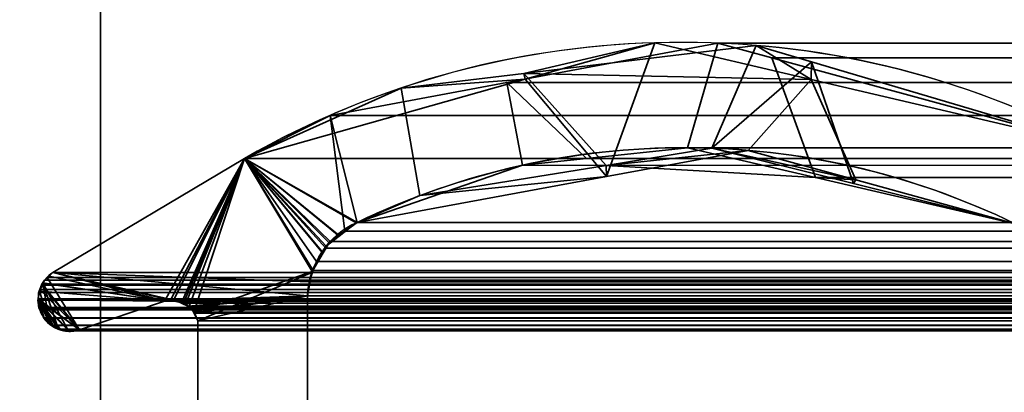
# Model space of a CAD drawing. Header units: millimetres. Extents: x -603 to 3703, y -115 to 249.
# Tile 367 of 656: x 1024.24 to 1033.47, y 10.96 to 14.46. Entities that reach past the tile are written whole.
import ezdxf

# ---------------------------------------------------------------- set-up
doc = ezdxf.new("R2010")
doc.units = ezdxf.units.MM
doc.layers.add('152', color=7, linetype='Continuous', true_color=0xffffff)

# ---------------------------------------------------------------- blocks, each defined once
blk = doc.blocks.new('UG_SURFACE_002')
at = {"layer": '152', "color": 252, "linetype": 'Continuous', "lineweight": 35}
for points in [[(2165, -13.3, 2212.25), (2165, 230.4, 2212.25), (835, 230.4, 2212.25), (835, -13.3, 2212.25)], [(985, -13.3, 2062.2499), (985, 230.4, 2062.2499), (2015.0001, 230.4, 2062.2499), (2015.0001, -13.3, 2062.2499)]]:
    blk.add_3dface(points, dxfattribs=at)
blk = doc.blocks.new('UG_SURFACE_105')
at = {"layer": '152', "color": 41, "linetype": 'Continuous', "lineweight": 35}
for points in [[(1029.5, 203.3, -5.75), (1029.5, 229.15, -5.75), (1041.35, 229.15, -5.75), (1041.35, 11.15, -5.75)], [(1041.35, 11.15, 2003.9001), (1041.35, 229.15, 2003.9001), (1029.5, 229.15, 2015.7499), (1029.5, 203.3, 2015.7499)], [(1036.9999, 19.5, -5.75), (1029.5, 203.3, -5.75), (1041.35, 11.15, -5.75)], [(1041.35, 11.15, 2003.9001), (1029.5, 203.3, 2015.7499), (1036.9999, 19.5, 2008.25)]]:
    blk.add_3dface(points, dxfattribs=at)
blk = doc.blocks.new('UG_SURFACE_144')
at = {"layer": '152', "color": 7, "linetype": 'Continuous', "lineweight": 35}
for points in [[(1028.9669, 13.9522, -7.75), (1030.192, 14.2393, 2015.058), (1031.657, 13.8955, 2013.593)], [(1028.9669, 13.9522, -7.75), (1028.978, 13.897, 2016.2721), (1030.192, 14.2393, 2015.058)], [(1031.657, 13.8955, 2013.593), (1031.1424, 14.2134, -7.75), (1028.9669, 13.9522, -7.75)], [(1028.9669, 13.9522, -7.75), (1031.1424, 14.2134, -7.75), (1030.7267, 13.2515, -7.75), (1029.7376, 13.0907, -7.75)], [(1029.7383, 12.9862, 2015.5118), (1030.192, 14.2393, 2015.058), (1028.978, 13.897, 2016.2721)], [(1029.7383, 12.9862, 2015.5118), (1031.0676, 13.231, 2014.1823), (1031.657, 13.8955, 2013.593), (1030.192, 14.2393, 2015.058)], [(1030.7267, 13.2515, -7.75), (1031.1424, 14.2134, -7.75), (1031.6603, 14.0599, -7.75)], [(1031.657, 13.8955, 2013.593), (1031.6603, 14.0599, -7.75), (1031.1424, 14.2134, -7.75)], [(1032.0545, 12.9202, -7.75), (1030.7267, 13.2515, -7.75), (1031.6603, 14.0599, -7.75)], [(1031.6603, 14.0599, -7.75), (1031.657, 13.8955, 2013.593), (1034.337, 13.2666, 2010.9129)], [(1034.337, 13.2666, 2010.9129), (1034.337, 13.2666, -7.75), (1031.6603, 14.0599, -7.75)], [(1031.6603, 14.0599, -7.75), (1034.337, 13.2666, -7.75), (1033.5678, 12.5427, -7.75), (1032.0545, 12.9202, -7.75)], [(1028.978, 13.897, 2016.2721), (1028.9669, 13.9522, -7.75), (1027.8159, 13.814, -7.75)], [(1029.7376, 13.0907, -7.75), (1027.9906, 12.8066, -7.75), (1027.8159, 13.814, -7.75), (1028.9669, 13.9522, -7.75)], [(1026.348, 13.1555, -7.75), (1026.348, 13.1555, 2018.9021), (1028.978, 13.897, 2016.2721)], [(1028.978, 13.897, 2016.2721), (1027.8159, 13.814, -7.75), (1026.348, 13.1555, -7.75)], [(1028.978, 13.897, 2016.2721), (1026.348, 13.1555, 2018.9021), (1027.405, 12.5565, 2017.8449), (1029.7383, 12.9862, 2015.5118)], [(1031.657, 13.8955, 2013.593), (1031.0676, 13.231, 2014.1823), (1032.0758, 12.9535, 2013.1743)], [(1032.0758, 12.9535, 2013.1743), (1033.5678, 12.5427, 2011.6823), (1034.337, 13.2666, 2010.9129), (1031.657, 13.8955, 2013.593)], [(1026.348, 13.1555, -7.75), (1027.8159, 13.814, -7.75), (1027.9906, 12.8066, -7.75), (1027.405, 12.5565, -7.75)], [(1029.7376, 13.0907, -7.75), (1030.7267, 13.2515, -7.75), (1032.0758, 12.9535, 2013.1743)], [(1032.0758, 12.9535, 2013.1743), (1031.0676, 13.231, 2014.1823), (1029.7376, 13.0907, -7.75)], [(1031.0676, 13.231, 2014.1823), (1029.7383, 12.9862, 2015.5118), (1029.7376, 13.0907, -7.75)], [(1030.7267, 13.2515, -7.75), (1032.0545, 12.9202, -7.75), (1032.0758, 12.9535, 2013.1743)], [(1025.6004, 11.8171, 2019.6495), (1026.348, 13.1555, 2018.9021), (1024.5554, 12.0875, 2020.6945), (1024.5168, 12.0506, 2020.7331)], [(1024.5554, 12.0875, 2020.6945), (1026.348, 13.1555, 2018.9021), (1026.348, 13.1555, -7.75), (1024.5554, 12.0875, -7.75)], [(1027.0861, 12.2703, -7.75), (1026.9794, 12.0884, -7.75), (1024.5554, 12.0875, -7.75), (1026.348, 13.1555, -7.75)], [(1025.6004, 11.8171, 2019.6495), (1025.6561, 11.826, 2019.594), (1026.348, 13.1555, 2018.9021)], [(1026.348, 13.1555, 2018.9021), (1025.6561, 11.826, 2019.594), (1025.6808, 11.8207, 2019.5692)], [(1026.348, 13.1555, 2018.9021), (1025.6808, 11.8207, 2019.5692), (1025.7604, 11.8037, 2019.4895)], [(1025.7604, 11.8037, 2019.4895), (1025.7775, 11.8, 2019.4726), (1026.348, 13.1555, 2018.9021)], [(1026.348, 13.1555, 2018.9021), (1025.7775, 11.8, 2019.4726), (1025.7958, 11.7898, 2019.4542)], [(1026.348, 13.1555, 2018.9021), (1025.7958, 11.7898, 2019.4542), (1025.8263, 11.7604, 2019.4237)], [(1025.8263, 11.7604, 2019.4237), (1025.8741, 11.7145, 2019.3758), (1026.348, 13.1555, 2018.9021)], [(1026.9816, 12.0946, 2018.2683), (1026.348, 13.1555, 2018.9021), (1025.8741, 11.7145, 2019.3758), (1025.8774, 11.7075, 2019.3727)], [(1026.348, 13.1555, -7.75), (1027.405, 12.5565, -7.75), (1027.2372, 12.4344, -7.75)], [(1026.348, 13.1555, -7.75), (1027.1413, 12.3646, -7.75), (1027.0861, 12.2703, -7.75)], [(1027.2372, 12.4344, -7.75), (1027.1413, 12.3646, -7.75), (1026.348, 13.1555, -7.75)], [(1026.348, 13.1555, 2018.9021), (1027.395, 12.552, 2017.8549), (1027.405, 12.5565, 2017.8449)], [(1026.348, 13.1555, 2018.9021), (1027.114, 12.3326, 2018.136), (1027.2355, 12.4275, 2018.0144)], [(1027.2355, 12.4275, 2018.0144), (1027.395, 12.552, 2017.8549), (1026.348, 13.1555, 2018.9021)], [(1026.348, 13.1555, 2018.9021), (1026.9816, 12.0946, 2018.2683), (1027.0796, 12.2708, 2018.1704)], [(1027.0796, 12.2708, 2018.1704), (1027.114, 12.3326, 2018.136), (1026.348, 13.1555, 2018.9021)], [(1027.9906, 12.8066, -7.75), (1029.7376, 13.0907, -7.75), (1029.7383, 12.9862, 2015.5118)], [(1029.7383, 12.9862, 2015.5118), (1027.405, 12.5565, 2017.8449), (1027.9906, 12.8066, -7.75)], [(1033.5678, 12.5427, 2011.6823), (1032.0758, 12.9535, 2013.1743), (1032.0545, 12.9202, -7.75)], [(1032.0545, 12.9202, -7.75), (1033.5678, 12.5427, -7.75), (1033.5678, 12.5427, 2011.6823)], [(1027.405, 12.5565, 2017.8449), (1027.405, 12.5565, -7.75), (1027.9906, 12.8066, -7.75)], [(1027.395, 12.552, 2017.8549), (1027.2355, 12.4275, 2018.0144), (1027.2372, 12.4344, -7.75)], [(1027.2372, 12.4344, -7.75), (1027.405, 12.5565, -7.75), (1027.405, 12.5565, 2017.8449)], [(1027.405, 12.5565, 2017.8449), (1027.395, 12.552, 2017.8549), (1027.2372, 12.4344, -7.75)], [(1027.0861, 12.2703, -7.75), (1027.1413, 12.3646, -7.75), (1027.114, 12.3326, 2018.136)], [(1027.2355, 12.4275, 2018.0144), (1027.114, 12.3326, 2018.136), (1027.1413, 12.3646, -7.75)], [(1027.1413, 12.3646, -7.75), (1027.2372, 12.4344, -7.75), (1027.2355, 12.4275, 2018.0144)], [(1026.979, 12.086, -7.75), (1026.9794, 12.0884, -7.75), (1027.0796, 12.2708, 2018.1704)], [(1027.0796, 12.2708, 2018.1704), (1026.9816, 12.0946, 2018.2683), (1026.979, 12.086, -7.75)], [(1026.9794, 12.0884, -7.75), (1027.0861, 12.2703, -7.75), (1027.0796, 12.2708, 2018.1704)], [(1027.114, 12.3326, 2018.136), (1027.0796, 12.2708, 2018.1704), (1027.0861, 12.2703, -7.75)], [(1024.5183, 12.052, -7.75), (1024.5168, 12.0506, 2020.7331), (1024.5554, 12.0875, 2020.6945)], [(1024.5554, 12.0875, 2020.6945), (1024.5554, 12.0875, -7.75), (1024.5183, 12.052, -7.75)], [(1024.5183, 12.052, -7.75), (1024.5554, 12.0875, -7.75), (1025.6004, 11.8171, -7.75)], [(1026.9794, 12.0884, -7.75), (1026.979, 12.086, -7.75), (1026.9384, 11.8663, -7.75), (1024.5554, 12.0875, -7.75)], [(1024.5554, 12.0875, -7.75), (1025.704, 11.8235, -7.75), (1025.6816, 11.8221, -7.75)], [(1024.5554, 12.0875, -7.75), (1026.9384, 11.8663, -7.75), (1025.704, 11.8235, -7.75)], [(1025.6816, 11.8221, -7.75), (1025.6004, 11.8171, -7.75), (1024.5554, 12.0875, -7.75)], [(1025.8774, 11.7075, 2019.3727), (1025.9112, 11.6334, 2019.3388), (1026.9799, 12.0856, 2018.27), (1026.9816, 12.0946, 2018.2683)], [(1026.9384, 11.8663, 2018.3115), (1026.9799, 12.0856, 2018.27), (1025.9112, 11.6334, 2019.3388)], [(1026.9384, 11.8663, -7.75), (1026.979, 12.086, -7.75), (1026.9799, 12.0856, 2018.27)], [(1026.9799, 12.0856, 2018.27), (1026.9384, 11.8663, 2018.3115), (1026.9384, 11.8663, -7.75)], [(1026.9816, 12.0946, 2018.2683), (1026.9799, 12.0856, 2018.27), (1026.979, 12.086, -7.75)], [(1024.4601, 11.9877, 2020.7899), (1024.4608, 11.9883, -7.75), (1024.428, 11.9101, -7.75)], [(1024.428, 11.9101, -7.75), (1024.4608, 11.9883, -7.75), (1024.5215, 11.6109, -7.75)], [(1024.5168, 12.0506, 2020.7331), (1024.4673, 12.0036, 2020.7827), (1024.4601, 11.9877, 2020.7899), (1025.6004, 11.8171, 2019.6495)], [(1024.4608, 11.9883, -7.75), (1024.4601, 11.9877, 2020.7899), (1024.4673, 12.0036, 2020.7827)], [(1025.6004, 11.8171, -7.75), (1024.4608, 11.9883, -7.75), (1024.4669, 12.0027, -7.75), (1024.5183, 12.052, -7.75)], [(1024.4673, 12.0036, 2020.7827), (1024.4669, 12.0027, -7.75), (1024.4608, 11.9883, -7.75)], [(1024.4608, 11.9883, -7.75), (1024.6043, 11.5606, -7.75), (1024.575, 11.5689, -7.75), (1024.5215, 11.6109, -7.75)], [(1024.4608, 11.9883, -7.75), (1025.6004, 11.8171, -7.75), (1024.8029, 11.5484, -7.75), (1024.6998, 11.5363, -7.75)], [(1024.6998, 11.5363, -7.75), (1024.6929, 11.5355, -7.75), (1024.6043, 11.5606, -7.75), (1024.4608, 11.9883, -7.75)], [(1024.5168, 12.0506, 2020.7331), (1024.5183, 12.052, -7.75), (1024.4669, 12.0027, -7.75)], [(1024.4669, 12.0027, -7.75), (1024.4673, 12.0036, 2020.7827), (1024.5168, 12.0506, 2020.7331)], [(1024.4251, 11.9111, 2020.8249), (1024.4242, 11.9091, 2020.8259), (1024.4153, 11.8302, 2020.8347), (1025.6004, 11.8171, 2019.6495)], [(1024.4204, 11.8303, -7.75), (1024.4153, 11.8302, 2020.8347), (1024.4242, 11.9091, 2020.8259)], [(1024.4203, 11.8916, -7.75), (1024.4242, 11.9091, 2020.8259), (1024.4251, 11.9111, 2020.8249)], [(1024.4251, 11.9111, 2020.8249), (1024.428, 11.9101, -7.75), (1024.4203, 11.8916, -7.75)], [(1024.5215, 11.6109, -7.75), (1024.4204, 11.8303, -7.75), (1024.4203, 11.8916, -7.75), (1024.428, 11.9101, -7.75)], [(1024.4242, 11.9091, 2020.8259), (1024.4203, 11.8916, -7.75), (1024.4204, 11.8303, -7.75)], [(1024.428, 11.9101, -7.75), (1024.4251, 11.9111, 2020.8249), (1024.4601, 11.9877, 2020.7899)], [(1025.6004, 11.8171, 2019.6495), (1024.4601, 11.9877, 2020.7899), (1024.4251, 11.9111, 2020.8249)], [(1024.428, 11.7445, 2020.822), (1024.4147, 11.8249, 2020.8354), (1024.4204, 11.8303, -7.75)], [(1024.4147, 11.8249, 2020.8354), (1024.4153, 11.8302, 2020.8347), (1024.4204, 11.8303, -7.75)], [(1024.4153, 11.8302, 2020.8347), (1024.4147, 11.8249, 2020.8354), (1024.428, 11.7445, 2020.822), (1024.4635, 11.6737, 2020.7865)], [(1024.4153, 11.8302, 2020.8347), (1024.7005, 11.5442, 2020.5495), (1024.7521, 11.5372, 2020.4978), (1024.8029, 11.5484, 2020.447)], [(1024.4153, 11.8302, 2020.8347), (1024.5216, 11.6138, 2020.7283), (1024.5675, 11.573, 2020.6826)], [(1024.4635, 11.6737, 2020.7865), (1024.5216, 11.6138, 2020.7283), (1024.4153, 11.8302, 2020.8347)], [(1024.4153, 11.8302, 2020.8347), (1024.6031, 11.5573, 2020.6468), (1024.7005, 11.5442, 2020.5495)], [(1024.5675, 11.573, 2020.6826), (1024.5982, 11.558, 2020.6518), (1024.6031, 11.5573, 2020.6468), (1024.4153, 11.8302, 2020.8347)], [(1024.8029, 11.5484, 2020.447), (1025.6004, 11.8171, 2019.6495), (1024.4153, 11.8302, 2020.8347)], [(1024.4204, 11.8303, -7.75), (1024.4205, 11.7742, -7.75), (1024.428, 11.7445, 2020.822)], [(1024.4204, 11.8303, -7.75), (1024.5215, 11.6109, -7.75), (1024.4887, 11.6366, -7.75), (1024.4671, 11.675, -7.75)], [(1024.4671, 11.675, -7.75), (1024.428, 11.7445, -7.75), (1024.4205, 11.7742, -7.75), (1024.4204, 11.8303, -7.75)], [(1025.6004, 11.8171, 2019.6495), (1024.8029, 11.5484, 2020.447), (1024.8029, 11.5484, -7.75), (1025.6004, 11.8171, -7.75)], [(1025.6808, 11.8207, 2019.5692), (1025.6561, 11.826, 2019.594), (1025.6004, 11.8171, -7.75)], [(1025.6561, 11.826, 2019.594), (1025.6004, 11.8171, 2019.6495), (1025.6004, 11.8171, -7.75)], [(1025.6004, 11.8171, -7.75), (1025.6816, 11.8221, -7.75), (1025.6808, 11.8207, 2019.5692)], [(1025.6808, 11.8207, 2019.5692), (1025.6816, 11.8221, -7.75), (1025.704, 11.8235, -7.75)], [(1025.7604, 11.8037, 2019.4895), (1025.6808, 11.8207, 2019.5692), (1025.704, 11.8235, -7.75)], [(1025.7595, 11.8038, -7.75), (1025.704, 11.8235, -7.75), (1026.9384, 11.8663, -7.75)], [(1025.704, 11.8235, -7.75), (1025.7595, 11.8038, -7.75), (1025.7604, 11.8037, 2019.4895)], [(1026.9384, 11.8663, -7.75), (1025.7913, 11.7925, -7.75), (1025.7595, 11.8038, -7.75)], [(1025.7958, 11.7898, 2019.4542), (1025.7595, 11.8038, -7.75), (1025.7913, 11.7925, -7.75)], [(1025.7958, 11.7898, 2019.4542), (1025.7775, 11.8, 2019.4726), (1025.7595, 11.8038, -7.75)], [(1025.7775, 11.8, 2019.4726), (1025.7604, 11.8037, 2019.4895), (1025.7595, 11.8038, -7.75)], [(1025.8254, 11.7618, -7.75), (1025.7913, 11.7925, -7.75), (1026.9384, 11.8663, -7.75)], [(1026.9384, 11.8663, -7.75), (1025.8675, 11.724, -7.75), (1025.8254, 11.7618, -7.75)], [(1025.8756, 11.7071, -7.75), (1025.8675, 11.724, -7.75), (1026.9384, 11.8663, -7.75)], [(1026.9384, 11.8663, -7.75), (1025.9112, 11.6334, -7.75), (1025.8756, 11.7071, -7.75)], [(1026.9384, 11.8663, -7.75), (1026.9384, 6.7187, -7.75), (1025.9112, 7.3541, -7.75), (1025.9112, 11.6334, -7.75)], [(1026.9384, 6.7187, 2018.3115), (1026.9384, 11.8663, 2018.3115), (1025.9112, 11.6334, 2019.3388), (1025.9112, 7.3541, 2019.3388)], [(1026.9384, 6.7187, -7.75), (1026.9384, 11.8663, -7.75), (1026.9384, 11.8663, 2018.3115), (1026.9384, 6.7187, 2018.3115)], [(1024.4205, 11.7742, -7.75), (1024.428, 11.7445, -7.75), (1024.428, 11.7445, 2020.822)], [(1024.428, 11.7445, -7.75), (1024.4671, 11.675, -7.75), (1024.4635, 11.6737, 2020.7865)], [(1024.4635, 11.6737, 2020.7865), (1024.428, 11.7445, 2020.822), (1024.428, 11.7445, -7.75)], [(1025.7913, 11.7925, -7.75), (1025.8254, 11.7618, -7.75), (1025.8263, 11.7604, 2019.4237)], [(1025.8263, 11.7604, 2019.4237), (1025.7958, 11.7898, 2019.4542), (1025.7913, 11.7925, -7.75)], [(1025.8741, 11.7145, 2019.3758), (1025.8254, 11.7618, -7.75), (1025.8675, 11.724, -7.75)], [(1025.8741, 11.7145, 2019.3758), (1025.8263, 11.7604, 2019.4237), (1025.8254, 11.7618, -7.75)], [(1025.8675, 11.724, -7.75), (1025.8756, 11.7071, -7.75), (1025.8774, 11.7075, 2019.3727)], [(1025.8774, 11.7075, 2019.3727), (1025.8741, 11.7145, 2019.3758), (1025.8675, 11.724, -7.75)], [(1024.4713, 11.6585, 2020.7787), (1024.4635, 11.6737, 2020.7865), (1024.4671, 11.675, -7.75)], [(1024.4635, 11.6737, 2020.7865), (1024.4713, 11.6585, 2020.7787), (1024.5216, 11.6138, 2020.7283)], [(1024.4671, 11.675, -7.75), (1024.4887, 11.6366, -7.75), (1024.4713, 11.6585, 2020.7787)], [(1024.5216, 11.6138, 2020.7283), (1024.4713, 11.6585, 2020.7787), (1024.4887, 11.6366, -7.75)], [(1024.4887, 11.6366, -7.75), (1024.5215, 11.6109, -7.75), (1024.5216, 11.6138, 2020.7283)], [(1025.9112, 11.6334, 2019.3388), (1025.8774, 11.7075, 2019.3727), (1025.8756, 11.7071, -7.75)], [(1025.8756, 11.7071, -7.75), (1025.9112, 11.6334, -7.75), (1025.9112, 11.6334, 2019.3388)], [(1025.9112, 7.3541, 2019.3388), (1025.9112, 11.6334, 2019.3388), (1025.9112, 11.6334, -7.75), (1025.9112, 7.3541, -7.75)], [(1024.5675, 11.573, 2020.6826), (1024.5216, 11.6138, 2020.7283), (1024.5215, 11.6109, -7.75)], [(1024.5215, 11.6109, -7.75), (1024.575, 11.5689, -7.75), (1024.5675, 11.573, 2020.6826)], [(1024.5982, 11.558, 2020.6518), (1024.5675, 11.573, 2020.6826), (1024.575, 11.5689, -7.75)], [(1024.575, 11.5689, -7.75), (1024.6043, 11.5606, -7.75), (1024.6031, 11.5573, 2020.6468)], [(1024.6031, 11.5573, 2020.6468), (1024.5982, 11.558, 2020.6518), (1024.575, 11.5689, -7.75)], [(1024.7005, 11.5442, 2020.5495), (1024.6031, 11.5573, 2020.6468), (1024.6043, 11.5606, -7.75)], [(1024.6043, 11.5606, -7.75), (1024.6929, 11.5355, -7.75), (1024.7005, 11.5442, 2020.5495)], [(1024.6929, 11.5355, -7.75), (1024.6998, 11.5363, -7.75), (1024.7005, 11.5442, 2020.5495)], [(1024.6998, 11.5363, -7.75), (1024.8029, 11.5484, -7.75), (1024.8029, 11.5484, 2020.447)], [(1024.8029, 11.5484, 2020.447), (1024.7521, 11.5372, 2020.4978), (1024.6998, 11.5363, -7.75)], [(1024.7521, 11.5372, 2020.4978), (1024.7005, 11.5442, 2020.5495), (1024.6998, 11.5363, -7.75)]]:
    blk.add_3dface(points, dxfattribs=at)
blk = doc.blocks.new('UG_SURFACE_145')
at = {"layer": '152', "color": 7, "linetype": 'Continuous', "lineweight": 35}
for points in [[(1028.805, 13.867, 2016.4449), (1030.7813, 14.2362, 2014.4687), (1030.4995, 13.2561, 2014.7505), (1029.5511, 13.1549, 2015.6989)], [(1028.805, 13.867, 2016.4449), (1971.195, 13.867, 2016.4449), (1969.2187, 14.2362, 2014.4687)], [(1030.7813, 14.2362, 2014.4687), (1028.805, 13.867, 2016.4449), (1969.2187, 14.2362, 2014.4687)], [(1031.6956, 12.978, 2013.5543), (1030.4995, 13.2561, 2014.7505), (1030.7813, 14.2362, 2014.4687), (1031.2877, 14.0981, 2013.9623)], [(1969.2187, 14.2362, 2014.4687), (1968.7123, 14.0981, 2013.9623), (1031.2877, 14.0981, 2013.9623), (1030.7813, 14.2362, 2014.4687)], [(1031.2877, 14.0981, 2013.9623), (1033.6369, 13.4575, 2011.6131), (1033.5678, 12.5427, 2011.6823), (1031.6956, 12.978, 2013.5543)], [(1031.2877, 14.0981, 2013.9623), (1968.7123, 14.0981, 2013.9623), (1966.3631, 13.4575, 2011.6131), (1033.6369, 13.4575, 2011.6131)], [(1028.9526, 13.0911, 2016.2973), (1027.405, 12.5565, 2017.8449), (1027.15, 13.5578, 2018.1), (1028.805, 13.867, 2016.4449)], [(1972.85, 13.5578, 2018.1), (1971.195, 13.867, 2016.4449), (1028.805, 13.867, 2016.4449), (1027.15, 13.5578, 2018.1)], [(1029.5511, 13.1549, 2015.6989), (1028.9526, 13.0911, 2016.2973), (1028.805, 13.867, 2016.4449)], [(1027.2902, 12.4749, 2017.9598), (1027.1529, 12.3772, 2018.0972), (1026.348, 13.1555, 2018.9021), (1027.15, 13.5578, 2018.1)], [(1027.15, 13.5578, 2018.1), (1026.348, 13.1555, 2018.9021), (1973.652, 13.1555, 2018.9021)], [(1027.15, 13.5578, 2018.1), (1027.405, 12.5565, 2017.8449), (1027.2902, 12.4749, 2017.9598)], [(1027.15, 13.5578, 2018.1), (1973.652, 13.1555, 2018.9021), (1972.85, 13.5578, 2018.1)], [(1969.5216, 13.2561, 2014.7717), (1029.5511, 13.1549, 2015.6989), (1030.4995, 13.2561, 2014.7505)], [(1969.5216, 13.2561, 2014.7717), (1970.4359, 13.048, 2015.6858), (1029.5511, 13.1549, 2015.6989)], [(1030.4995, 13.2561, 2014.7505), (1968.3046, 12.9751, 2013.5546), (1969.5216, 13.2561, 2014.7717)], [(1030.4995, 13.2561, 2014.7505), (1031.6956, 12.978, 2013.5543), (1968.3046, 12.9751, 2013.5546)], [(1026.9928, 12.1065, 2018.2571), (1026.9547, 11.9977, 2018.2953), (1024.5554, 12.0875, 2020.6945), (1026.348, 13.1555, 2018.9021)], [(1975.4446, 12.0875, 2020.6945), (1973.652, 13.1555, 2018.9021), (1026.348, 13.1555, 2018.9021), (1024.5554, 12.0875, 2020.6945)], [(1026.348, 13.1555, 2018.9021), (1027.022, 12.19, 2018.2281), (1026.9928, 12.1065, 2018.2571)], [(1026.348, 13.1555, 2018.9021), (1027.1529, 12.3772, 2018.0972), (1027.1101, 12.316, 2018.1398)], [(1027.1101, 12.316, 2018.1398), (1027.022, 12.19, 2018.2281), (1026.348, 13.1555, 2018.9021)], [(1972.595, 12.5565, 2017.8449), (1028.9526, 13.0911, 2016.2973), (1029.5511, 13.1549, 2015.6989)], [(1029.5511, 13.1549, 2015.6989), (1970.4359, 13.048, 2015.6858), (1972.595, 12.5565, 2017.8449)], [(1972.595, 12.5565, 2017.8449), (1027.405, 12.5565, 2017.8449), (1028.9526, 13.0911, 2016.2973)], [(1031.6956, 12.978, 2013.5543), (1033.5678, 12.5427, 2011.6823), (1966.4322, 12.5427, 2011.6823)], [(1966.4322, 12.5427, 2011.6823), (1968.3046, 12.9751, 2013.5546), (1031.6956, 12.978, 2013.5543)], [(1027.2902, 12.4749, 2017.9598), (1027.405, 12.5565, 2017.8449), (1972.595, 12.5565, 2017.8449)], [(1972.595, 12.5565, 2017.8449), (1972.7128, 12.484, 2017.9627), (1027.2902, 12.4749, 2017.9598)], [(1027.1529, 12.3772, 2018.0972), (1027.2902, 12.4749, 2017.9598), (1972.7128, 12.484, 2017.9627)], [(1972.7128, 12.484, 2017.9627), (1972.7702, 12.4486, 2018.0202), (1027.1529, 12.3772, 2018.0972)], [(1972.7702, 12.4486, 2018.0202), (1027.1101, 12.316, 2018.1398), (1027.1529, 12.3772, 2018.0972)], [(1972.7702, 12.4486, 2018.0202), (1972.8895, 12.3135, 2018.1396), (1027.1101, 12.316, 2018.1398)], [(1027.022, 12.19, 2018.2281), (1027.1101, 12.316, 2018.1398), (1972.8895, 12.3135, 2018.1396)], [(1972.8895, 12.3135, 2018.1396), (1972.942, 12.2541, 2018.1921), (1027.022, 12.19, 2018.2281)], [(1972.942, 12.2541, 2018.1921), (1026.9928, 12.1065, 2018.2571), (1027.022, 12.19, 2018.2281)], [(1972.942, 12.2541, 2018.1921), (1973.0098, 12.1077, 2018.2598), (1026.9928, 12.1065, 2018.2571)], [(1024.5012, 12.0383, 2020.7489), (1024.5554, 12.0875, 2020.6945), (1025.6004, 11.8171, 2019.6495), (1024.8029, 11.5484, 2020.447)], [(1024.5554, 12.0875, 2020.6945), (1024.5012, 12.0383, 2020.7489), (1975.498, 12.0365, 2020.7479)], [(1024.5554, 12.0875, 2020.6945), (1026.9384, 11.8663, 2018.3115), (1025.7167, 11.8212, 2019.5334), (1025.6871, 11.8201, 2019.563)], [(1025.6871, 11.8201, 2019.563), (1025.6144, 11.8176, 2019.6357), (1024.5554, 12.0875, 2020.6945)], [(1025.6144, 11.8176, 2019.6357), (1025.6004, 11.8171, 2019.6495), (1024.5554, 12.0875, 2020.6945)], [(1026.9547, 11.9977, 2018.2953), (1026.9384, 11.8663, 2018.3115), (1024.5554, 12.0875, 2020.6945)], [(1975.498, 12.0365, 2020.7479), (1975.4446, 12.0875, 2020.6945), (1024.5554, 12.0875, 2020.6945)], [(1026.9547, 11.9977, 2018.2953), (1026.9928, 12.1065, 2018.2571), (1973.0098, 12.1077, 2018.2598)], [(1973.0098, 12.1077, 2018.2598), (1973.025, 12.0751, 2018.275), (1026.9547, 11.9977, 2018.2953)], [(1024.4516, 11.9779, 2020.7984), (1024.4761, 12.0155, 2020.7739), (1024.5012, 12.0383, 2020.7489), (1024.8029, 11.5484, 2020.447)], [(1975.5521, 11.9652, 2020.802), (1024.4761, 12.0155, 2020.7739), (1024.4516, 11.9779, 2020.7984)], [(1024.5012, 12.0383, 2020.7489), (1024.4761, 12.0155, 2020.7739), (1975.5329, 12.0032, 2020.7829)], [(1024.4761, 12.0155, 2020.7739), (1975.5521, 11.9652, 2020.802), (1975.5329, 12.0032, 2020.7829)], [(1975.5329, 12.0032, 2020.7829), (1975.498, 12.0365, 2020.7479), (1024.5012, 12.0383, 2020.7489)], [(1973.0616, 11.8663, 2018.3115), (1026.9384, 11.8663, 2018.3115), (1026.9547, 11.9977, 2018.2953)], [(1973.025, 12.0751, 2018.275), (1973.0616, 11.8663, 2018.3115), (1026.9547, 11.9977, 2018.2953)], [(1024.8029, 11.5484, 2020.447), (1024.4156, 11.8382, 2020.8344), (1024.4216, 11.8984, 2020.8285), (1024.4319, 11.9258, 2020.818)], [(1024.4216, 11.8984, 2020.8285), (1024.4156, 11.8382, 2020.8344), (1975.5852, 11.846, 2020.8352)], [(1024.4319, 11.9258, 2020.818), (1024.4216, 11.8984, 2020.8285), (1975.5852, 11.846, 2020.8352)], [(1024.4319, 11.9258, 2020.818), (1024.4472, 11.9664, 2020.8027), (1024.8029, 11.5484, 2020.447)], [(1975.5521, 11.9652, 2020.802), (1024.4472, 11.9664, 2020.8027), (1024.4319, 11.9258, 2020.818)], [(1024.4319, 11.9258, 2020.818), (1975.569, 11.9316, 2020.8189), (1975.5521, 11.9652, 2020.802)], [(1024.4319, 11.9258, 2020.818), (1975.5698, 11.9274, 2020.8199), (1975.569, 11.9316, 2020.8189)], [(1975.5852, 11.846, 2020.8352), (1975.5698, 11.9274, 2020.8199), (1024.4319, 11.9258, 2020.818)], [(1024.8029, 11.5484, 2020.447), (1024.4472, 11.9664, 2020.8027), (1024.4516, 11.9779, 2020.7984)], [(1024.4516, 11.9779, 2020.7984), (1024.4472, 11.9664, 2020.8027), (1975.5521, 11.9652, 2020.802)], [(1975.5851, 11.8384, 2020.8352), (1024.4156, 11.8382, 2020.8344), (1024.4145, 11.8282, 2020.8354)], [(1024.4145, 11.8282, 2020.8354), (1024.4242, 11.7582, 2020.8259), (1975.5851, 11.8384, 2020.8352)], [(1024.4242, 11.7582, 2020.8259), (1024.4145, 11.8282, 2020.8354), (1024.4156, 11.8382, 2020.8344), (1024.4323, 11.736, 2020.8178)], [(1024.4156, 11.8382, 2020.8344), (1975.5851, 11.8384, 2020.8352), (1975.5852, 11.846, 2020.8352)], [(1024.4156, 11.8382, 2020.8344), (1024.4725, 11.6582, 2020.7775), (1024.4687, 11.662, 2020.7813), (1024.4323, 11.736, 2020.8178)], [(1024.4156, 11.8382, 2020.8344), (1024.622, 11.5553, 2020.628), (1024.5411, 11.5896, 2020.7088), (1024.539, 11.5917, 2020.7109)], [(1024.539, 11.5917, 2020.7109), (1024.4725, 11.6582, 2020.7775), (1024.4156, 11.8382, 2020.8344)], [(1024.4156, 11.8382, 2020.8344), (1024.7089, 11.5412, 2020.5412), (1024.658, 11.54, 2020.592), (1024.622, 11.5553, 2020.628)], [(1024.4156, 11.8382, 2020.8344), (1024.8029, 11.5484, 2020.447), (1024.7829, 11.5429, 2020.467), (1024.7089, 11.5412, 2020.5412)], [(1975.5844, 11.8085, 2020.8344), (1975.5851, 11.8384, 2020.8352), (1024.4242, 11.7582, 2020.8259)], [(1975.5844, 11.8085, 2020.8344), (1024.4242, 11.7582, 2020.8259), (1024.428, 11.7445, 2020.822)], [(1024.428, 11.7445, 2020.822), (1975.572, 11.7445, 2020.822), (1975.5844, 11.8085, 2020.8344)], [(1974.3996, 11.8171, 2019.6495), (1975.1971, 11.5484, 2020.447), (1024.8029, 11.5484, 2020.447), (1025.6004, 11.8171, 2019.6495)], [(1974.3996, 11.8171, 2019.6495), (1025.6004, 11.8171, 2019.6495), (1025.6144, 11.8176, 2019.6357)], [(1974.3232, 11.8261, 2019.5732), (1025.6144, 11.8176, 2019.6357), (1025.6871, 11.8201, 2019.563)], [(1974.3232, 11.8261, 2019.5732), (1974.3855, 11.8187, 2019.6354), (1025.6144, 11.8176, 2019.6357)], [(1025.6144, 11.8176, 2019.6357), (1974.3855, 11.8187, 2019.6354), (1974.3996, 11.8171, 2019.6495)], [(1025.6871, 11.8201, 2019.563), (1974.3134, 11.823, 2019.5634), (1974.3232, 11.8261, 2019.5732)], [(1974.3134, 11.823, 2019.5634), (1025.6871, 11.8201, 2019.563), (1025.7167, 11.8212, 2019.5334)], [(1025.7601, 11.8001, 2019.49), (1025.7167, 11.8212, 2019.5334), (1026.9384, 11.8663, 2018.3115)], [(1025.7167, 11.8212, 2019.5334), (1974.2395, 11.7993, 2019.4895), (1974.3134, 11.823, 2019.5634)], [(1025.7167, 11.8212, 2019.5334), (1025.7601, 11.8001, 2019.49), (1974.2395, 11.7993, 2019.4895)], [(1025.8185, 11.7716, 2019.4316), (1025.7601, 11.8001, 2019.49), (1026.9384, 11.8663, 2018.3115)], [(1026.9384, 11.8663, 2018.3115), (1025.8265, 11.7677, 2019.4235), (1025.8185, 11.7716, 2019.4316)], [(1025.88, 11.7055, 2019.3701), (1025.8732, 11.7134, 2019.3768), (1025.8265, 11.7677, 2019.4235), (1026.9384, 11.8663, 2018.3115)], [(1026.9384, 11.8663, 2018.3115), (1025.9112, 11.6334, 2019.3388), (1025.88, 11.7055, 2019.3701)], [(1025.9112, 7.3541, 2019.3388), (1025.9112, 11.6334, 2019.3388), (1026.9384, 11.8663, 2018.3115), (1026.9384, 6.7187, 2018.3115)], [(1026.9384, 6.7187, 2018.3115), (1026.9384, 11.8663, 2018.3115), (1973.0616, 11.8663, 2018.3115), (1973.0616, 6.7187, 2018.3115)], [(1024.4323, 11.736, 2020.8178), (1024.428, 11.7445, 2020.822), (1024.4242, 11.7582, 2020.8259)], [(1024.4323, 11.736, 2020.8178), (1975.5677, 11.736, 2020.8178), (1975.572, 11.7445, 2020.822), (1024.428, 11.7445, 2020.822)], [(1975.5313, 11.662, 2020.7813), (1024.4323, 11.736, 2020.8178), (1024.4687, 11.662, 2020.7813)], [(1975.5313, 11.662, 2020.7813), (1975.5677, 11.736, 2020.8178), (1024.4323, 11.736, 2020.8178)], [(1974.1986, 11.7862, 2019.4485), (1025.7601, 11.8001, 2019.49), (1025.8185, 11.7716, 2019.4316)], [(1974.1986, 11.7862, 2019.4485), (1974.2395, 11.7993, 2019.4895), (1025.7601, 11.8001, 2019.49)], [(1025.8185, 11.7716, 2019.4316), (1974.1828, 11.7701, 2019.4328), (1974.1986, 11.7862, 2019.4485)], [(1974.1828, 11.7701, 2019.4328), (1025.8185, 11.7716, 2019.4316), (1025.8265, 11.7677, 2019.4235)], [(1025.8265, 11.7677, 2019.4235), (1974.1271, 11.7128, 2019.377), (1974.1828, 11.7701, 2019.4328)], [(1025.8265, 11.7677, 2019.4235), (1025.8732, 11.7134, 2019.3768), (1974.1271, 11.7128, 2019.377)], [(1974.1204, 11.7061, 2019.3703), (1025.8732, 11.7134, 2019.3768), (1025.88, 11.7055, 2019.3701)], [(1974.1204, 11.7061, 2019.3703), (1974.1271, 11.7128, 2019.377), (1025.8732, 11.7134, 2019.3768)], [(1024.4687, 11.662, 2020.7813), (1024.4725, 11.6582, 2020.7775), (1975.5275, 11.6582, 2020.7775), (1975.5313, 11.662, 2020.7813)], [(1975.5275, 11.6582, 2020.7775), (1024.4725, 11.6582, 2020.7775), (1024.539, 11.5917, 2020.7109)], [(1024.539, 11.5917, 2020.7109), (1975.461, 11.5914, 2020.7109), (1975.5275, 11.6582, 2020.7775)], [(1025.88, 11.7055, 2019.3701), (1974.0888, 11.6334, 2019.3388), (1974.1204, 11.7061, 2019.3703)], [(1025.88, 11.7055, 2019.3701), (1025.9112, 11.6334, 2019.3388), (1974.0888, 11.6334, 2019.3388)], [(1974.0888, 7.3541, 2019.3388), (1974.0888, 11.6334, 2019.3388), (1025.9112, 11.6334, 2019.3388), (1025.9112, 7.3541, 2019.3388)], [(1975.4601, 11.5905, 2020.71), (1024.539, 11.5917, 2020.7109), (1024.5411, 11.5896, 2020.7088)], [(1975.4601, 11.5905, 2020.71), (1975.461, 11.5914, 2020.7109), (1024.539, 11.5917, 2020.7109)], [(1975.4601, 11.5905, 2020.71), (1024.5411, 11.5896, 2020.7088), (1024.622, 11.5553, 2020.628)], [(1024.622, 11.5553, 2020.628), (1975.3782, 11.5548, 2020.6282), (1975.4601, 11.5905, 2020.71)], [(1975.3782, 11.5548, 2020.6282), (1024.622, 11.5553, 2020.628), (1024.658, 11.54, 2020.592)], [(1975.3457, 11.5407, 2020.5958), (1975.3782, 11.5548, 2020.6282), (1024.658, 11.54, 2020.592)], [(1975.3457, 11.5407, 2020.5958), (1024.658, 11.54, 2020.592), (1024.7089, 11.5412, 2020.5412)], [(1024.7089, 11.5412, 2020.5412), (1975.2913, 11.5435, 2020.5412), (1975.3457, 11.5407, 2020.5958)], [(1975.2913, 11.5435, 2020.5412), (1024.7089, 11.5412, 2020.5412), (1024.7829, 11.5429, 2020.467)], [(1024.7829, 11.5429, 2020.467), (1975.1971, 11.5484, 2020.447), (1975.2913, 11.5435, 2020.5412)], [(1024.7829, 11.5429, 2020.467), (1024.8029, 11.5484, 2020.447), (1975.1971, 11.5484, 2020.447)]]:
    blk.add_3dface(points, dxfattribs=at)
blk = doc.blocks.new('UG_SURFACE_150')
at = {"layer": '152', "color": 252, "linetype": 'Continuous', "lineweight": 35}
for points in [[(1025, -30.22, 2020.2501), (1025, 62.62, 2020.2501), (1023.5, 62.62, 2021.75), (1023.5, -30.22, 2021.75)], [(1023.5, -30.22, -7.75), (1023.5, 62.62, -7.75), (1025, 62.62, -7.75), (1025, -30.22, -7.75)], [(1025, 62.62, 2020.2501), (1025, -30.22, 2020.2501), (1025, -30.22, -7.75), (1025, 62.62, -7.75)]]:
    blk.add_3dface(points, dxfattribs=at)
blk = doc.blocks.new('UG_SURFACE_151')
at = {"layer": '152', "color": 252, "linetype": 'Continuous', "lineweight": 35}
for points in [[(1025, -30.22, 2020.2501), (1025, 62.62, 2020.2501), (1023.5, 62.62, 2021.75), (1023.5, -30.22, 2021.75)], [(1023.5, -30.22, -7.75), (1023.5, 62.62, -7.75), (1025, 62.62, -7.75), (1025, -30.22, -7.75)], [(1025, 62.62, 2020.2501), (1025, -30.22, 2020.2501), (1025, -30.22, -7.75), (1025, 62.62, -7.75)]]:
    blk.add_3dface(points, dxfattribs=at)
blk = doc.blocks.new('UG_SURFACE_152')
at = {"layer": '152', "color": 252, "linetype": 'Continuous', "lineweight": 35}
for points in [[(1023.5, -30.22, 2021.75), (1976.5, -30.22, 2021.75), (1976.5, 62.62, 2021.75), (1023.5, 62.62, 2021.75)], [(1025, 62.62, 2020.2501), (1025, -30.22, 2020.2501), (1023.5, -30.22, 2021.75), (1023.5, 62.62, 2021.75)], [(1025, -30.22, 2020.2501), (1025, 62.62, 2020.2501), (1975, 62.62, 2020.2501), (1975, -30.22, 2020.2501)]]:
    blk.add_3dface(points, dxfattribs=at)

msp = doc.modelspace()

# ---------------------------------------------------------------- linework, layer by layer
at = {"layer": '152', "color": 252, "linetype": 'Continuous', "lineweight": -3, "true_color": 0x939598}
for p, q in [((1025, -30.22, 2020.25), (1025, 62.62, 2020.25)), ((1025, 62.62, -7.75), (1025, -30.22, -7.75)), ((1025, -30.22, 2020.25), (1025, 62.62, 2020.25)), ((1025, -30.22, 2020.25), (1025, 62.62, 2020.25)), ((1025, 62.62, -7.75), (1025, -30.22, -7.75)), ((1024.5555, 12.0875, 2020.6945), (1026.348, 13.1555, 2018.902)), ((1024.5555, 12.0875, -7.75), (1026.348, 13.1555, -7.75)), ((1024.5555, 12.0875, 2020.6945), (1026.348, 13.1555, 2018.902)), ((1026.348, 13.1555, 2018.902), (1026.348, 13.1555, -7.75)), ((1973.652, 13.1555, 2018.902), (1026.348, 13.1555, 2018.902)), ((1027.405, 12.5565, -7.75), (1027.405, 12.5565, 2017.845)), ((1027.405, 12.5565, 2017.845), (1972.595, 12.5565, 2017.845)), ((1975.4445, 12.0875, 2020.6945), (1024.5555, 12.0875, 2020.6945)), ((1024.5555, 12.0875, 2020.6945), (1024.5555, 12.0875, -7.75)), ((1025.6004, 11.8171, -7.75), (1024.8029, 11.5484, -7.75)), ((1025.6004, 11.8171, 2019.6496), (1024.8029, 11.5484, 2020.4471)), ((1025.6004, 11.8171, 2019.6496), (1024.8029, 11.5484, 2020.4471)), ((1025.6004, 11.8171, 2019.6496), (1025.6004, 11.8171, -7.75)), ((1974.3996, 11.8171, 2019.6496), (1025.6004, 11.8171, 2019.6496)), ((1026.9385, 11.8663, -7.75), (1026.9385, 11.8663, 2018.3115)), ((1026.9385, 11.8663, 2018.3115), (1026.9385, 6.7187, 2018.3115)), ((1026.9385, 11.8663, 2018.3115), (1973.0615, 11.8663, 2018.3115)), ((1026.9385, 11.8663, 2018.3115), (1026.9385, 6.7187, 2018.3115)), ((1026.9385, 6.7187, -7.75), (1026.9385, 11.8663, -7.75)), ((1024.428, 11.7445, 2020.822), (1024.428, 11.7445, -7.75)), ((1975.572, 11.7445, 2020.822), (1024.428, 11.7445, 2020.822)), ((1025.9112, 11.6334, 2019.3388), (1025.9112, 11.6334, -7.75)), ((1025.9112, 7.3541, 2019.3388), (1025.9112, 11.6334, 2019.3388)), ((1974.0888, 11.6334, 2019.3388), (1025.9112, 11.6334, 2019.3388)), ((1025.9112, 7.3541, -7.75), (1025.9112, 11.6334, -7.75)), ((1025.9112, 7.3541, 2019.3388), (1025.9112, 11.6334, 2019.3388)), ((1024.8029, 11.5484, 2020.4471), (1024.8029, 11.5484, -7.75)), ((1975.1971, 11.5484, 2020.4471), (1024.8029, 11.5484, 2020.4471))]:
    msp.add_line(p, q, dxfattribs=at)
at = {"layer": '152', "color": 252, "linetype": 'Continuous', "lineweight": -3, "true_color": 0x939598, "extrusion": (0, 0, -1)}
for centre, radius in [((-1033.42, 13.42, -1006.45), 3.08), ((-1033.42, 13.42, -1300.05), 3.08), ((-1033.42, 13.42, 5.75), 3.08), ((-1033.42, 13.42, -2006.25), 3.08), ((-1033.42, 13.42, -386.45), 3.08), ((-1033.42, 13.42, -680.05), 3.08), ((-1033.42, 13.42, -1626.45), 3.08), ((-1033.42, 13.42, -1936.45), 3.08), ((-1033.42, 13.42, -60.05), 3.08), ((-1033.42, 13.42, -2006.25), 1.58), ((-1033.42, 13.42, -370.05), 1.58), ((-1033.42, 13.42, -1610.05), 1.58), ((-1033.42, 13.42, 5.75), 1.58), ((-1033.42, 13.42, -1316.45), 1.58), ((-1033.42, 13.42, -1920.05), 1.58), ((-1033.42, 13.42, -990.05), 1.58), ((-1033.42, 13.42, -76.45), 1.58), ((-1033.42, 13.42, -696.45), 1.58)]:
    msp.add_arc(centre, radius, 90, 180, dxfattribs=at)
at = {"layer": '152', "color": 252, "linetype": 'Continuous', "lineweight": -3, "true_color": 0x939598}
for centre, radius in [((1033.42, 13.42, 76.45), 3.08), ((1033.42, 13.42, 370.05), 3.08), ((1033.42, 13.42, 1316.45), 3.08), ((1033.42, 13.42, 1610.05), 3.08), ((1033.42, 13.42, 1920.05), 3.08), ((1033.42, 13.42, 696.45), 3.08), ((1033.42, 13.42, 990.05), 3.08), ((1033.42, 13.42, 1936.45), 1.58), ((1033.42, 13.42, 1006.45), 1.58), ((1033.42, 13.42, 680.05), 1.58), ((1033.42, 13.42, 386.45), 1.58), ((1033.42, 13.42, 1626.45), 1.58), ((1033.42, 13.42, 60.05), 1.58), ((1033.42, 13.42, 1300.05), 1.58)]:
    msp.add_arc(centre, radius, 0, 90, dxfattribs=at)
for points in [[(1034.337, 13.2666, 2010.913), (1031.8326, 14.6068, 2013.4174), (1028.8146, 14.5654, 2016.4354), (1026.348, 13.1555, 2018.902)], [(1034.337, 13.2666, -7.75), (1031.8326, 14.6068, -7.75), (1028.8146, 14.5654, -7.75), (1026.348, 13.1555, -7.75)], [(1027.405, 12.5565, 2017.845), (1029.3533, 13.4942, 2015.8967), (1031.6234, 13.4889, 2013.6266), (1033.5678, 12.5427, 2011.6822)], [(1033.5678, 12.5427, -7.75), (1031.6234, 13.4889, -7.75), (1029.3533, 13.4942, -7.75), (1027.405, 12.5565, -7.75)], [(1026.9385, 11.8663, 2018.3115), (1026.9502, 12.1661, 2018.2998), (1027.131, 12.4337, 2018.119), (1027.405, 12.5565, 2017.845)], [(1027.405, 12.5565, -7.75), (1027.131, 12.4337, -7.75), (1026.9502, 12.1661, -7.75), (1026.9385, 11.8663, -7.75)], [(1024.5555, 12.0875, -7.75), (1024.4397, 12.0157, -7.75), (1024.3877, 11.8744, -7.75), (1024.428, 11.7445, -7.75)], [(1024.5555, 12.0875, 2020.6945), (1024.4397, 12.0157, 2020.8103), (1024.3877, 11.8744, 2020.8623), (1024.428, 11.7445, 2020.822)], [(1025.9112, 11.6334, 2019.3388), (1025.8719, 11.7757, 2019.3781), (1025.7342, 11.8542, 2019.5158), (1025.6004, 11.8171, 2019.6496)], [(1025.6004, 11.8171, -7.75), (1025.7342, 11.8542, -7.75), (1025.8719, 11.7757, -7.75), (1025.9112, 11.6334, -7.75)], [(1024.428, 11.7445, -7.75), (1024.4776, 11.587, -7.75), (1024.6454, 11.4992, -7.75), (1024.8029, 11.5484, -7.75)], [(1024.428, 11.7445, 2020.822), (1024.4776, 11.587, 2020.7724), (1024.6454, 11.4992, 2020.6046), (1024.8029, 11.5484, 2020.4471)]]:
    msp.add_open_spline(points, degree=3, dxfattribs=at)
for points, knots in [([(1034.337, 13.2666, 2010.913), (1033.052, 13.9543, 2012.198), (1031.7007, 14.26, 2013.5493), (1028.9723, 14.2249, 2016.2777), (1027.6213, 13.8833, 2017.6287), (1026.348, 13.1555, 2018.902)], [0, 0, 0, 0, 0.5, 0.5, 1, 1, 1, 1]), ([(1033.5678, 12.5427, 2011.6822), (1032.577, 13.0249, 2012.673), (1031.5345, 13.2538, 2013.7155), (1029.4398, 13.2584, 2015.8102), (1028.397, 13.034, 2016.853), (1027.405, 12.5565, 2017.845)], [0, 0, 0, 0, 0.5, 0.5, 1, 1, 1, 1]), ([(1027.405, 12.5565, 2017.845), (1027.3154, 12.5163, 2017.9346), (1027.2282, 12.4571, 2018.0218), (1027.1033, 12.3245, 2018.1467), (1027.0579, 12.2616, 2018.1921), (1026.9927, 12.1317, 2018.2573), (1026.9691, 12.0663, 2018.2809), (1026.9457, 11.9551, 2018.3043), (1026.9402, 11.9107, 2018.3098), (1026.9385, 11.8663, 2018.3115)], [0, 0, 0, 0, 0.396678, 0.396678, 0.657107, 0.657107, 0.869169, 0.869169, 1, 1, 1, 1]), ([(1024.5555, 12.0875, 2020.6945), (1024.5394, 12.0775, 2020.7106), (1024.5238, 12.0658, 2020.7262), (1024.4975, 12.0412, 2020.7525), (1024.4863, 12.029, 2020.7637), (1024.4672, 12.0039, 2020.7828), (1024.4589, 11.9914, 2020.7911), (1024.4385, 11.9542, 2020.8115), (1024.428, 11.9271, 2020.822), (1024.4191, 11.887, 2020.8309), (1024.4172, 11.8753, 2020.8328), (1024.4148, 11.8518, 2020.8352), (1024.4144, 11.84, 2020.8356), (1024.415, 11.8044, 2020.835), (1024.4184, 11.7805, 2020.8316), (1024.4254, 11.7536, 2020.8246), (1024.4267, 11.749, 2020.8233), (1024.428, 11.7445, 2020.822)], [0, 0, 0, 0, 0.171756, 0.171756, 0.308976, 0.308976, 0.426831, 0.426831, 0.636807, 0.636807, 0.719214, 0.719214, 0.800408, 0.800408, 0.966217, 0.966217, 1, 1, 1, 1]), ([(1025.6004, 11.8171, 2019.6496), (1025.6385, 11.8276, 2019.6115), (1025.6783, 11.8291, 2019.5717), (1025.755, 11.8133, 2019.495), (1025.7932, 11.7957, 2019.4568), (1025.8463, 11.751, 2019.4037), (1025.8648, 11.7301, 2019.3852), (1025.8931, 11.6842, 2019.3569), (1025.904, 11.6596, 2019.346), (1025.9112, 11.6334, 2019.3388)], [0, 0, 0, 0, 0.322138, 0.322138, 0.644766, 0.644766, 0.835344, 0.835344, 1, 1, 1, 1]), ([(1024.428, 11.7445, 2020.822), (1024.4377, 11.7139, 2020.8123), (1024.452, 11.6858, 2020.798), (1024.4895, 11.6324, 2020.7605), (1024.5146, 11.6083, 2020.7354), (1024.5775, 11.564, 2020.6725), (1024.6177, 11.5477, 2020.6323), (1024.6993, 11.5321, 2020.5507), (1024.7418, 11.5331, 2020.5082), (1024.7896, 11.5445, 2020.4604), (1024.7963, 11.5463, 2020.4537), (1024.8029, 11.5484, 2020.4471)], [0, 0, 0, 0, 0.166303, 0.166303, 0.373709, 0.373709, 0.660105, 0.660105, 0.952734, 0.952734, 1, 1, 1, 1])]:
    msp.add_open_spline(points, degree=3, knots=knots, dxfattribs=at)

# ---------------------------------------------------------------- block references
for name in ['UG_SURFACE_002', 'UG_SURFACE_105', 'UG_SURFACE_150', 'UG_SURFACE_151', 'UG_SURFACE_152', 'UG_SURFACE_144', 'UG_SURFACE_145']:
    msp.add_blockref(name, (0, 0), dxfattribs=at)

doc.saveas('drawing.dxf')
